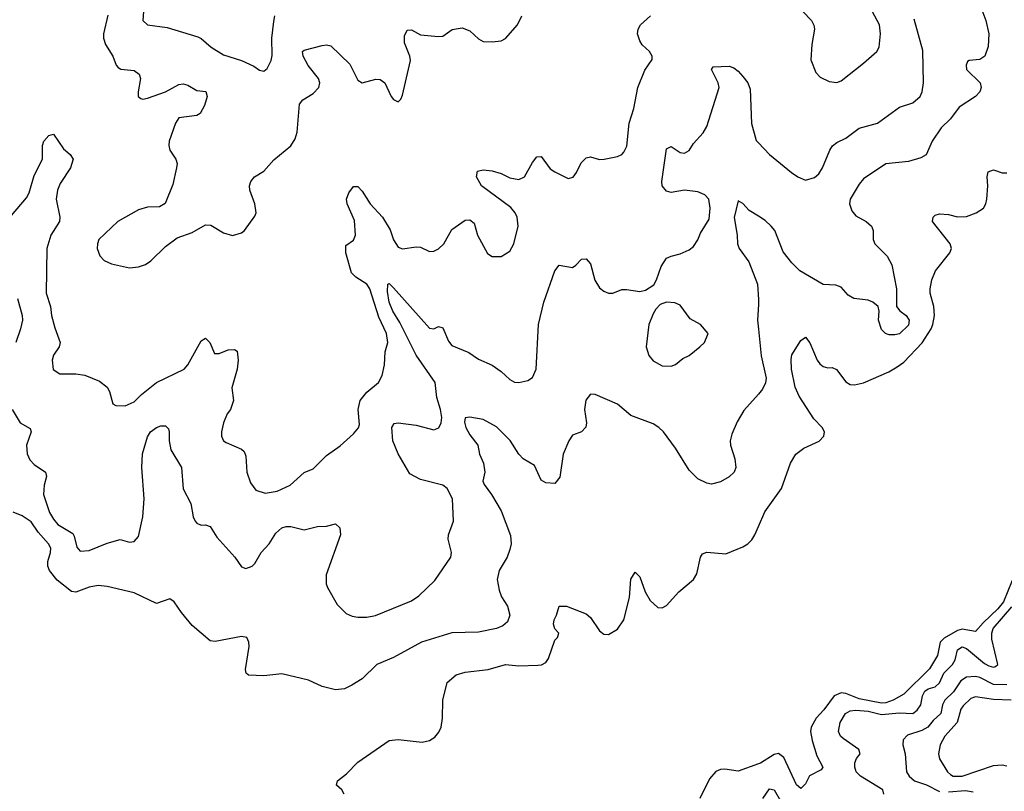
# Model space of a CAD drawing. Header units: inches. Extents: x 1603819 to 1745079, y 385938 to 533966.
# Tile 407 of 561: x 1716699 to 1721099, y 451583 to 455033. Entities that reach past the tile are written whole.
import ezdxf

# ---------------------------------------------------------------- set-up
doc = ezdxf.new("R2010")
doc.units = ezdxf.units.IN
doc.header["$MEASUREMENT"] = 0
doc.layers.add('B7415', color=7, linetype='Continuous')
doc.layers.add('B7425', color=7, linetype='Continuous')

msp = doc.modelspace()

# ---------------------------------------------------------------- linework, layer by layer
at = {"layer": 'B7415', "color": 5}
for points, elevation in [([(1717254.3, 455090), (1717248.7, 455028.7), (1717270.6, 455010), (1717358.1, 454998.1), (1717495.6, 454955.6), (1717510, 454948.9), (1717554, 454910), (1717610, 454875.2), (1717690.6, 454850), (1717744.8, 454824.8), (1717770, 454806.8), (1717790, 454802.8), (1717805.6, 454814.4), (1717822.6, 454850), (1717826.8, 454873.2), (1717826.1, 454950), (1717834.6, 455025.4), (1717839.9, 455050)], 340), ([(1716610, 454098.1), (1716730, 454236.8), (1716740.9, 454259.1), (1716763.7, 454336.3), (1716800.9, 454410), (1716800.5, 454470), (1716806.4, 454490), (1716830, 454515.2), (1716850, 454521.5), (1716895.1, 454455.1), (1716923.9, 454430), (1716938, 454410), (1716925.5, 454370), (1716880.1, 454299.9), (1716867.3, 454270), (1716861.5, 454230), (1716878.7, 454150), (1716877, 454130), (1716837.5, 454070), (1716820.1, 454010), (1716817.2, 453810), (1716836.6, 453750), (1716841.2, 453710), (1716855.6, 453655.6), (1716880.3, 453590), (1716875.3, 453570), (1716850, 453532.3), (1716843.6, 453510), (1716849.2, 453469.2), (1716878, 453450), (1716950, 453449.2), (1716990, 453443.9), (1717056.4, 453416.4), (1717090.4, 453390), (1717100.4, 453370), (1717114.8, 453314.8), (1717128, 453308), (1717170, 453306.7), (1717210, 453324.2), (1717242.7, 453357.3), (1717310, 453411), (1717433.6, 453470), (1717449.8, 453490.2), (1717510, 453596.9), (1717530, 453608.7), (1717549.2, 453589.2), (1717570, 453540.3), (1717590, 453540.3), (1717630, 453556.9), (1717658.3, 453558.3), (1717670.2, 453550.2), (1717675.2, 453510), (1717670.2, 453470), (1717646.8, 453386.8), (1717654.4, 453330), (1717641.3, 453290), (1717626.7, 453270), (1717610.4, 453230), (1717600.4, 453190), (1717601.6, 453170), (1717610.4, 453150.3), (1717622, 453142), (1717690, 453112.7), (1717702.3, 453102.3), (1717710, 453082), (1717714.7, 453010), (1717730, 452961.6), (1717754.4, 452930), (1717795.5, 452915.5), (1717850, 452924.3), (1717908.4, 452951.6), (1717970, 453008.7), (1718010, 453024.9), (1718070, 453084.6), (1718131.8, 453128.2), (1718190, 453181.6), (1718212.7, 453207.3), (1718217.3, 453222.7), (1718211.8, 453290), (1718220.5, 453330), (1718250, 453366.8), (1718302, 453410), (1718318.2, 453441.8), (1718329.8, 453490), (1718332.7, 453547.3), (1718344, 453590), (1718338.5, 453630), (1718303.4, 453703.4), (1718264.2, 453830), (1718250, 453850.9), (1718201.1, 453881.1), (1718181.3, 453901.3), (1718156.4, 453990), (1718157, 454023), (1718190, 454046.4), (1718199.3, 454070), (1718194.6, 454134.6), (1718162.8, 454210), (1718159.1, 454230), (1718170, 454259.5), (1718190, 454287), (1718210, 454287), (1718230, 454266), (1718264.6, 454210), (1718319.8, 454150), (1718354, 454094), (1718370, 454048.7), (1718390, 454015.2), (1718410, 454008.3), (1718470, 454018), (1718490, 454016.5), (1718530, 453997.1), (1718550, 453998), (1718570, 454008), (1718594, 454030), (1718630, 454094.9), (1718690, 454136), (1718710, 454138.7), (1718730, 454122.8), (1718744.2, 454070), (1718790, 453987.3), (1718810, 453974), (1718850, 453974), (1718890, 453997.3), (1718907.3, 454030), (1718926.2, 454110), (1718922, 454150), (1718913.2, 454170), (1718893.4, 454193.4), (1718763.1, 454290), (1718740.4, 454330), (1718744.6, 454355.4), (1718770, 454361.8), (1718810, 454357.7), (1718850, 454345.4), (1718890, 454325.5), (1718930, 454318), (1718955.3, 454330), (1718990, 454393.7), (1719010, 454419.5), (1719030, 454421.6), (1719070, 454366.7), (1719090, 454352), (1719150, 454323.1), (1719171.8, 454328.2), (1719187.6, 454350), (1719207.7, 454392.3), (1719230, 454414.9), (1719250, 454419.3), (1719290, 454408.5), (1719311.3, 454408.7), (1719370, 454421.6), (1719390, 454430.6), (1719398.8, 454441.2), (1719412, 454468), (1719422.9, 454570), (1719443.8, 454636.2), (1719461.6, 454730), (1719492.4, 454807.6), (1719524.7, 454855.3), (1719525.2, 454870), (1719513.2, 454890), (1719480.9, 454920.9), (1719470, 454938), (1719460.3, 454970), (1719462.7, 454990), (1719473, 455010), (1719518, 455050)], 280), ([(1717093.4, 455053.4), (1717073.1, 454970), (1717073.7, 454950), (1717082.3, 454922.3), (1717116, 454870), (1717130.3, 454830.3), (1717139.2, 454819.2), (1717151.6, 454811.6), (1717210, 454805.7), (1717233.7, 454790), (1717239.6, 454770), (1717228.3, 454710), (1717229.2, 454690), (1717241.1, 454681.1), (1717250, 454677.6), (1717270, 454682.3), (1717350, 454710.7), (1717410, 454742.6), (1717430, 454745.6), (1717450, 454739.5), (1717490, 454715.9), (1717531.5, 454711.5), (1717537.4, 454690), (1717525.5, 454650), (1717505.9, 454614.1), (1717490, 454604), (1717410, 454594), (1717395.1, 454570), (1717367.3, 454490), (1717365.4, 454470), (1717370.3, 454450), (1717397.1, 454410), (1717402.4, 454390), (1717400.3, 454370), (1717383.7, 454296.3), (1717348.6, 454211.4), (1717323.8, 454196.2), (1717270, 454195), (1717230, 454182.3), (1717137.2, 454130), (1717053.2, 454050), (1717046.4, 454030), (1717046, 454010), (1717056.8, 453976.8), (1717076.1, 453956.1), (1717110, 453941.4), (1717190, 453924), (1717230, 453928), (1717261.4, 453938.6), (1717285.6, 453954.4), (1717350, 454018.9), (1717402.9, 454057.1), (1717470, 454080.7), (1717530, 454115.8), (1717553.5, 454113.5), (1717610, 454079.5), (1717650, 454068.4), (1717690, 454079.3), (1717703.7, 454090), (1717750, 454154.8), (1717755.4, 454170), (1717750, 454209), (1717727.8, 454270), (1717726.3, 454290), (1717731.5, 454310), (1717747.8, 454330), (1717790, 454355.2), (1717834.1, 454405.9), (1717911.2, 454468.8), (1717930, 454500.4), (1717938.4, 454530), (1717950, 454655.5), (1717964.8, 454675.2), (1718010, 454703.6), (1718035.4, 454730), (1718040.2, 454750), (1718033.9, 454770), (1717988.3, 454828.3), (1717965.2, 454870), (1717963.1, 454890), (1717970, 454896.5), (1718050, 454917.4), (1718070, 454920.2), (1718090, 454915.6), (1718174.5, 454834.5), (1718210, 454762.6), (1718230, 454750.3), (1718290, 454767.6), (1718310, 454764.9), (1718330.2, 454750.2), (1718358.7, 454690), (1718370, 454676.4), (1718390, 454666), (1718402.4, 454677.6), (1718410, 454694.8), (1718445.1, 454850), (1718441.8, 454870), (1718419.2, 454930), (1718419.2, 454960.8), (1718430, 454985.7), (1718450, 454988.1), (1718490, 454965), (1718570, 454957.3), (1718590, 454959.5), (1718631.2, 454988.8), (1718676.2, 454996.2), (1718710, 454983.1), (1718750, 454946.7), (1718770, 454935.8), (1718810, 454934), (1718850, 454938.7), (1718870, 454948.7), (1718923.8, 455010), (1718942.2, 455050)], 320), ([(1716665.3, 453290), (1716701.6, 453230), (1716745.5, 453205.5), (1716750.3, 453190), (1716730.2, 453130), (1716731.8, 453091.8), (1716745.1, 453065.1), (1716764, 453044), (1716813.7, 453010), (1716819.6, 452990), (1716808.1, 452951.9), (1716805.6, 452910), (1716832.9, 452830), (1716850, 452799), (1716870, 452775.7), (1716936.1, 452736.1), (1716943.2, 452723.2), (1716954.2, 452674.2), (1716970, 452656), (1717010, 452658.8), (1717090, 452692.2), (1717148.4, 452708.4), (1717190, 452696.4), (1717210, 452699.5), (1717230, 452722.4), (1717248.8, 452810), (1717254.9, 452890), (1717244.6, 453030), (1717247.9, 453092.1), (1717270, 453168.2), (1717283.5, 453190), (1717310, 453208.9), (1717330, 453216.5), (1717350, 453217.1), (1717363.7, 453203.7), (1717367.2, 453190), (1717366.9, 453150), (1717374.9, 453110), (1717422.3, 453030), (1717430, 452934.8), (1717464.2, 452870), (1717474.9, 452810), (1717483.8, 452790), (1717490, 452782), (1717510, 452773), (1717530, 452774.9), (1717550, 452767.3), (1717579.6, 452719.6), (1717660.5, 452630), (1717690, 452586), (1717710, 452579.1), (1717738, 452590), (1717750, 452602), (1717778, 452650), (1717813.5, 452690), (1717843.2, 452736.8), (1717870, 452760.2), (1717890, 452767.1), (1717910, 452766.2), (1717970, 452751.3), (1718030, 452766.3), (1718070, 452768.7), (1718110, 452778.4), (1718130, 452761), (1718132.6, 452730), (1718068.2, 452550), (1718069.1, 452510), (1718074.4, 452494.4), (1718118, 452418), (1718158.5, 452378.5), (1718185.4, 452365.4), (1718210, 452361.5), (1718250, 452361.2), (1718289, 452369), (1718450, 452433.8), (1718482.7, 452457.3), (1718554.5, 452525.5), (1718626, 452630), (1718628, 452650), (1718614.3, 452710), (1718615.8, 452730), (1718638, 452790), (1718632.9, 452890), (1718610, 452936.9), (1718590, 452952.3), (1718490, 452976.8), (1718443, 453003), (1718390, 453091.6), (1718366.3, 453150), (1718362.6, 453210), (1718373.1, 453226.9), (1718390, 453230.2), (1718470, 453220.2), (1718550, 453199.5), (1718571.6, 453208.4), (1718582.4, 453230), (1718585.7, 453254.3), (1718580.2, 453290), (1718563.2, 453343.2), (1718555.3, 453410), (1718470, 453533), (1718398.4, 453678.4), (1718366.9, 453730), (1718349.9, 453770.1), (1718342.1, 453817.9), (1718344.5, 453850), (1718350, 453852.9), (1718370, 453834.6), (1718530, 453653.2), (1718550, 453650.2), (1718570, 453661.1), (1718590, 453655.8), (1718615.2, 453595.2), (1718630, 453576.2), (1718705.5, 453545.5), (1718750, 453515.6), (1718810, 453487.9), (1718850, 453459.7), (1718890, 453423.6), (1718910, 453412.9), (1718930, 453410.3), (1718970, 453419.5), (1718990, 453432.4), (1719006.6, 453470), (1719018, 453670), (1719040.7, 453770), (1719089.8, 453910), (1719110, 453934.9), (1719170, 453925.5), (1719184.8, 453935.2), (1719210, 453962.8), (1719230, 453964), (1719250, 453941), (1719268.4, 453868.4), (1719290, 453834.4), (1719310, 453818.4), (1719330, 453810.4), (1719350, 453810.4), (1719390, 453826), (1719410, 453826), (1719470, 453817.3), (1719496, 453824), (1719532.5, 453847.5), (1719545.2, 453870), (1719566, 453930), (1719590, 453966.8), (1719610, 453976.3), (1719650, 453985.5), (1719690, 454004.4), (1719710, 454018.4), (1719730, 454048), (1719741.8, 454078.2), (1719779.4, 454140.6), (1719784.8, 454190), (1719777.8, 454230), (1719760.4, 454250), (1719730, 454263.7), (1719670, 454271.2), (1719610, 454259.8), (1719590, 454265.8), (1719569.8, 454289.8), (1719568.2, 454310), (1719590, 454456), (1719610, 454466.4), (1719650, 454438.9), (1719670, 454436.5), (1719690, 454448.7), (1719710, 454479.3), (1719752.8, 454527.2), (1719770, 454555.5), (1719824.6, 454730), (1719820.3, 454750), (1719789.7, 454810), (1719798, 454822), (1719870, 454824.4), (1719890, 454817.3), (1719910, 454803.2), (1719930, 454779.6), (1719952.3, 454750), (1719963, 454723), (1719968.5, 454568.5), (1719990, 454492.7), (1720000, 454482.3)], 260), ([(1720000, 454153.7), (1719959.1, 454179.1), (1719930, 454210.6), (1719910, 454222.8), (1719892, 454148), (1719905.5, 454070), (1719907.3, 454030), (1719913.5, 454010), (1719957.9, 453950), (1719996.1, 453850), (1720000, 453781.7)], 240), ([(1716690, 453786), (1716710, 453711), (1716711.6, 453690), (1716703, 453650), (1716682.1, 453590)], 260), ([(1720000, 453759.8), (1719995.4, 453690), (1720000, 453648.6)], 240), ([(1720000, 453359.2), (1719935.2, 453284.8), (1719905.2, 453234.8), (1719880.7, 453179.3), (1719873.6, 453150), (1719875.3, 453130), (1719894.4, 453070), (1719898.7, 453030), (1719891, 453010), (1719870, 452989), (1719830, 452966.3), (1719790, 452955.8), (1719770, 452960.4), (1719730, 452979.5), (1719690, 453018.4), (1719630, 453117.6), (1719576, 453190), (1719554.4, 453210), (1719530, 453226.4), (1719430, 453263.8), (1719370, 453313.4), (1719270, 453356.3), (1719250, 453358.8), (1719228.4, 453331.6), (1719223, 453290), (1719231.5, 453230), (1719229.3, 453210.7), (1719209.4, 453190.6), (1719170, 453174.8), (1719152.7, 453150), (1719128, 453090), (1719112.6, 452987.4), (1719090, 452958.8), (1719050, 452961.6), (1719030, 452973.4), (1718998.9, 453038.9), (1718949, 453070), (1718930, 453090.3), (1718891.1, 453151.1), (1718830, 453212.1), (1718770, 453245.3), (1718710, 453255.8), (1718690, 453253), (1718687, 453233), (1718692.2, 453210), (1718710, 453177.3), (1718747, 453130), (1718753.5, 453090), (1718772, 453050), (1718778.2, 453010), (1718768.5, 452970), (1718774.3, 452954.3), (1718807.8, 452910), (1718850, 452836.9), (1718892.7, 452727.3), (1718895.6, 452690), (1718890, 452664.4), (1718876.7, 452630), (1718841.2, 452570), (1718833, 452530), (1718841.4, 452481.4), (1718852.7, 452452.7), (1718879.1, 452410), (1718889.6, 452370.4), (1718878.8, 452341.2), (1718858, 452322), (1718829.7, 452310.3), (1718750, 452294.9), (1718630, 452291.4), (1718495.1, 452250), (1718370, 452181.7), (1718295.1, 452150), (1718230, 452085.5), (1718183.3, 452056.7), (1718150, 452040.5), (1718110, 452036.4), (1718050, 452052), (1717990, 452079.5), (1717870, 452108.4), (1717790, 452099.1), (1717722, 452102), (1717710.8, 452110.8), (1717707.9, 452127.9), (1717724.4, 452230), (1717723, 452250), (1717714.8, 452270), (1717690, 452275.6), (1717572.1, 452252.1), (1717550, 452255.8), (1717470, 452324.2), (1717421.8, 452381.8), (1717390, 452430.6), (1717370, 452444), (1717310, 452423), (1717210, 452470.3), (1717090, 452498.6), (1717050, 452503.2), (1717010, 452495.8), (1716950, 452473.8), (1716930, 452476.5), (1716866.3, 452526.3), (1716831.8, 452570), (1716824.1, 452590), (1716824.3, 452610), (1716837, 452650), (1716838.2, 452670), (1716827.2, 452690), (1716781.6, 452741.6), (1716750, 452787.2), (1716710, 452814.9), (1716670, 452830.8)], 240), ([(1718148.7, 451570), (1718138, 451590), (1718115.3, 451610), (1718119, 451630), (1718158.8, 451661.2), (1718210, 451713.1), (1718349.4, 451810), (1718390, 451814.7), (1718498.2, 451801.8), (1718530, 451810.2), (1718554.5, 451825.5), (1718572.6, 451847.4), (1718581.8, 451870), (1718587.8, 451910), (1718589.7, 451990.3), (1718609.6, 452070), (1718650, 452103), (1718690, 452115.8), (1718792.3, 452127.7), (1718870, 452150.2), (1718930, 452144.5), (1719013.9, 452146.1), (1719031.1, 452148.9), (1719050, 452159.3), (1719062.7, 452177.3), (1719090, 452258), (1719102, 452270), (1719108.7, 452290), (1719090, 452308.7), (1719085.1, 452330), (1719087.3, 452350), (1719098, 452370), (1719110, 452411), (1719142, 452410), (1719230, 452376.5), (1719250, 452359.6), (1719290, 452300.9), (1719310, 452285.3), (1719330, 452283.2), (1719370, 452308.1), (1719399, 452350), (1719423.7, 452450), (1719430, 452531), (1719450, 452562.8), (1719470, 452541), (1719494.7, 452474.7), (1719516.3, 452436.3), (1719550, 452404.9), (1719570, 452403.7), (1719590, 452413.7), (1719645, 452475), (1719709.8, 452530.2), (1719724.8, 452555.2), (1719740.7, 452630), (1719750, 452644), (1719770, 452652.2), (1719854.7, 452645.3), (1719930, 452675.5), (1719953.2, 452690), (1719970, 452706.8), (1719983.7, 452730), (1720000, 452767.1)], 220), ([(1720000, 451705.6), (1719910, 451673.4), (1719850, 451682.3), (1719830, 451680.4), (1719809.4, 451670.6), (1719782.2, 451637.8), (1719738.7, 451550)], 220)]:
    msp.add_lwpolyline(points, dxfattribs=dict(at, elevation=elevation))
at = {"layer": 'B7415', "color": 5, "elevation": 260}
msp.add_lwpolyline([(1719590, 453769.3), (1719560.5, 453759.5), (1719541.4, 453738.6), (1719530, 453718), (1719510.6, 453669.4), (1719498.4, 453570), (1719510, 453530.8), (1719530, 453508.2), (1719570, 453485.5), (1719610, 453484), (1719630, 453491), (1719662.7, 453517.3), (1719690, 453530.8), (1719739, 453570), (1719759, 453590), (1719775.3, 453630), (1719742, 453670), (1719694.8, 453694.8), (1719650, 453756), (1719626.3, 453766.3)], close=True, dxfattribs=at)
at = {"layer": 'B7425', "color": 5}
for points, elevation in [([(1720949.7, 455210), (1721016.5, 455030), (1721029.8, 454970), (1721027.2, 454912.8), (1721011.3, 454870), (1720990, 454855.3), (1720942, 454850), (1720934.2, 454845.8), (1720928, 454830), (1720929.8, 454809.8), (1720991.3, 454750), (1720995.1, 454730), (1720989.6, 454710), (1720969.4, 454690), (1720897.8, 454642.2), (1720858.5, 454590), (1720816.8, 454550), (1720776.1, 454490), (1720750, 454428.5), (1720725.3, 454414.7), (1720670, 454399.3), (1720570, 454388.1), (1720470, 454321.7), (1720450, 454298), (1720410.6, 454230), (1720407.5, 454210), (1720417.6, 454177.6), (1720436.1, 454156.1), (1720481.6, 454130), (1720506, 454110), (1720512.2, 454090), (1720512.8, 454050), (1720519.6, 454030), (1720576.1, 453976.1), (1720597, 453937), (1720616.8, 453830), (1720616.9, 453750), (1720631.7, 453731.7), (1720659.6, 453710), (1720673.5, 453690), (1720670, 453666.7), (1720630, 453628.1), (1720610, 453623.1), (1720584, 453624), (1720567.7, 453630), (1720550, 453647.7), (1720537, 453690), (1720540.4, 453730), (1720535.5, 453750), (1720510.8, 453770), (1720490, 453778.4), (1720425.8, 453785.8), (1720401.8, 453801.8), (1720370, 453836.3), (1720346, 453846), (1720290, 453848.8), (1720185.2, 453910), (1720150, 453945.4), (1720110, 453995.6), (1720072.8, 454090), (1720057.3, 454110), (1720030, 454134.9), (1720000, 454153.7)], 240), ([(1720198.8, 455070), (1720237.3, 455030), (1720247.9, 455007.9), (1720250.4, 454990), (1720238.3, 454921.7), (1720233.7, 454853.7), (1720257.2, 454797.2), (1720275.4, 454775.4), (1720315.9, 454755.9), (1720350, 454751.6), (1720370, 454758.9), (1720470, 454838), (1720528.8, 454891.2), (1720539.1, 454910), (1720545.1, 454970), (1720540.9, 455010), (1720466.6, 455150)], 280), ([(1720000, 454482.3), (1720050, 454430.4), (1720147.3, 454350), (1720176, 454330), (1720210, 454315.5), (1720250, 454326.7), (1720270, 454343.1), (1720286.9, 454370), (1720319.7, 454450), (1720331.7, 454468.3), (1720350, 454484.2), (1720390, 454503.6), (1720450, 454547.4), (1720532, 454570), (1720630, 454641.3), (1720690, 454661.3), (1720722.4, 454690), (1720731.4, 454710), (1720738, 454750), (1720735.3, 454895.3), (1720695.9, 455035.9)], 260), ([(1720000, 452767.1), (1720028.3, 452831.7), (1720103.3, 452936.7), (1720142.9, 453050), (1720167.3, 453090), (1720202.5, 453117.5), (1720272, 453148), (1720293, 453170), (1720295.3, 453190), (1720284.7, 453210), (1720247.6, 453247.6), (1720181.7, 453350), (1720163.9, 453390), (1720147.5, 453470), (1720146.1, 453513.9), (1720150, 453534), (1720190, 453599.1), (1720210, 453613), (1720230, 453587.7), (1720262.9, 453510), (1720274, 453494), (1720290, 453481.6), (1720310, 453475.6), (1720330, 453477.2), (1720349.3, 453469.3), (1720390, 453413.1), (1720410, 453402), (1720430, 453399.6), (1720470, 453408.9), (1720582.2, 453457.8), (1720619.6, 453480.4), (1720650, 453502.2), (1720732.4, 453587.6), (1720771.8, 453650), (1720779.9, 453670), (1720786.3, 453710), (1720784.5, 453750), (1720767.9, 453810), (1720767.1, 453830), (1720775.6, 453870), (1720790.7, 453910), (1720856, 453990), (1720863.5, 454010), (1720857.2, 454030), (1720778.4, 454130), (1720780.9, 454150), (1720790, 454159.1), (1720810, 454165.3), (1720850, 454161.8), (1720890, 454152.1), (1720930, 454152.4), (1720972.7, 454170), (1721006.6, 454190), (1721016.9, 454210), (1721020.5, 454230), (1721025.1, 454290), (1721021.6, 454330), (1721026.7, 454353.3), (1721050, 454361.6), (1721090, 454348.4), (1721110, 454348)], 220), ([(1720000, 453781.7), (1720000.7, 453770), (1720000, 453759.8)], 240), ([(1720000, 453648.6), (1720013.1, 453530), (1720034.6, 453430), (1720031.4, 453408.6), (1720019, 453381), (1720000, 453359.2)], 240), ([(1721134.1, 452525.9), (1721095.9, 452430), (1721070, 452398.6), (1721003.9, 452336.1), (1720970, 452297.3), (1720910, 452307.6), (1720890, 452301.7), (1720830, 452268.2), (1720811.8, 452250), (1720800.3, 452190), (1720764.9, 452130), (1720650, 452016.9), (1720602, 451990), (1720570, 451978.3), (1720550, 451976.3), (1720450, 451996.8), (1720390, 452020.3), (1720370, 452022.7), (1720339.1, 452010), (1720292.9, 451947.1), (1720258.1, 451910), (1720235.3, 451870), (1720233, 451850), (1720240.5, 451810), (1720261.2, 451741.2), (1720288.5, 451690), (1720280.7, 451679.3), (1720228.7, 451651.3), (1720210, 451616), (1720190, 451596), (1720170, 451612), (1720113.6, 451733.6), (1720090, 451751.7), (1720070, 451746.7), (1720010, 451709.2), (1720000, 451705.6)], 220), ([(1720560.3, 451570), (1720555.6, 451590), (1720455.9, 451650), (1720437.1, 451670), (1720430.2, 451690), (1720430.2, 451710), (1720438.3, 451730), (1720454.4, 451750), (1720448.5, 451770), (1720378.2, 451818.2), (1720366.3, 451830), (1720358.1, 451850), (1720365.2, 451890), (1720388.9, 451930), (1720410, 451942.7), (1720434.9, 451945.1), (1720490, 451940.7), (1720550, 451926.7), (1720630, 451933.4), (1720690, 451930.9), (1720710, 451945.4), (1720725.7, 451970), (1720733.3, 452010), (1720743, 452030), (1720759.1, 452040.9), (1720790, 452050.4), (1720810, 452067.1), (1720828.9, 452111.1), (1720866.9, 452150), (1720879.1, 452170), (1720890, 452215.8), (1720910, 452229.1), (1720930, 452221.3), (1721010, 452154.1), (1721030, 452143.2), (1721050, 452137.9), (1721059.1, 452140.9), (1721070.1, 452150), (1721043.2, 452263.2), (1721043.2, 452290), (1721049.5, 452310), (1721132.2, 452407.8)], 240), ([(1721110, 452058.1), (1721050, 452060.1), (1720990, 452091.4), (1720970, 452096.6), (1720930, 452092.7), (1720903.9, 452076.1), (1720872.2, 452027.8), (1720832.7, 451990), (1720822.5, 451970), (1720815.3, 451930), (1720780.3, 451899.7), (1720757.4, 451870), (1720730, 451854.8), (1720666.7, 451833.3), (1720647.6, 451812.4), (1720644.7, 451790), (1720656.2, 451750), (1720662, 451670), (1720673.8, 451650), (1720698.2, 451630), (1720751.6, 451611.6), (1720810, 451581.8)], 260), ([(1721130, 451990.8), (1721050, 451993.4), (1720970, 452005.2), (1720950, 451997.9), (1720914.9, 451965.1), (1720905, 451950), (1720888, 451890), (1720832.9, 451830), (1720812, 451790), (1720805, 451750), (1720810, 451727.4), (1720845.5, 451670), (1720857.9, 451657.9), (1720870.6, 451650), (1720910, 451649.8), (1721050, 451697.7), (1721090, 451700.6), (1721110, 451697.3)], 280), ([(1720020.3, 451550), (1720050, 451594), (1720070, 451589.4), (1720121.2, 451501.2)], 240), ([(1720850, 451580.2), (1720926.1, 451586.1), (1720960, 451580)], 260)]:
    msp.add_lwpolyline(points, dxfattribs=dict(at, elevation=elevation))

doc.saveas('drawing.dxf')
